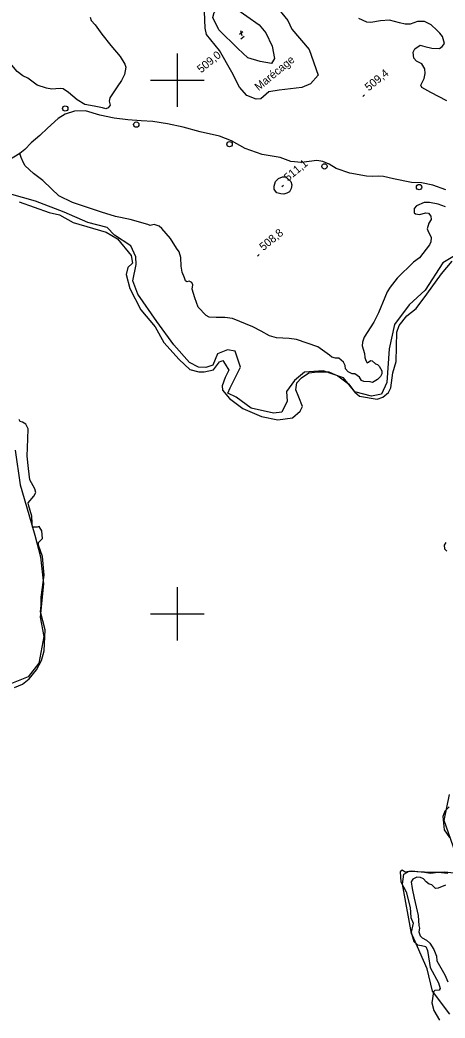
# Model space of a CAD drawing. Extents: x 347059 to 352153, y 6073752 to 6078601.
# Drawn here: x 347912 to 348150, y 6075673 to 6076234 of the extents above; entities that cross this region are included whole.
import ezdxf

# ---------------------------------------------------------------- set-up
doc = ezdxf.new("R2010")
doc.units = 0
for name, color, linetype in [('Level 1', 7, 'Continuous'), ('Level 2', 7, 'Continuous'), ('Level 22', 7, 'Continuous'), ('Level 3', 7, 'Continuous'), ('Level 36', 7, 'Continuous'), ('Level 4', 7, 'Continuous'), ('Level 44', 7, 'Continuous'), ('Level 61', 7, 'Continuous'), ('Level 7', 7, 'Continuous')]:
    doc.layers.add(name, color=color, linetype=linetype)

msp = doc.modelspace()

# ---------------------------------------------------------------- linework, layer by layer
at = {"layer": 'Level 1'}
for points in [[(347948.11, 6076186.47), (347943.8, 6076189.03), (347938.83, 6076193.19), (347935.79, 6076195.21), (347934.56, 6076195.39), (347931.67, 6076195.13), (347929.52, 6076194.95), (347926.51, 6076195.66), (347921.23, 6076197.29), (347919.72, 6076198.44), (347916.09, 6076201.17), (347913.15, 6076202.59), (347909.99, 6076204.91), (347907.04, 6076208.6), (347903.89, 6076212.52), (347899.98, 6076216.22), (347896.12, 6076218.75), (347888.3, 6076223.73), (347885.86, 6076226.64), (347884.88, 6076228.63), (347884.29, 6076230.14), (347882.85, 6076232.01), (347880.42, 6076234.12)], [(347951, 6076235.58), (347951.63, 6076233.7), (347953.88, 6076231.17), (347957.66, 6076226.02), (347962.55, 6076219.53), (347967.91, 6076213.3), (347970.46, 6076209.13), (347971.02, 6076207.33), (347970.27, 6076203.23), (347968.55, 6076199.8), (347966.16, 6076196.36), (347962.05, 6076190.14), (347961.72, 6076188.27), (347962.17, 6076185.97), (347961.14, 6076184.45), (347959.77, 6076183.98), (347957.99, 6076184.51), (347953.22, 6076185.36), (347948.11, 6076186.47)], [(348151.47, 6076188.42), (348142.36, 6076193.17), (348137.41, 6076195.94), (348136.85, 6076197.22), (348137.3, 6076198.42), (348138.66, 6076201.08), (348139.3, 6076203.8), (348138.99, 6076206.52), (348137.37, 6076209.18), (348134.37, 6076210.79), (348132.81, 6076212.43), (348132.41, 6076215.74), (348133.43, 6076217.7), (348136.49, 6076219.8), (348139.12, 6076218.95), (348142.98, 6076218.08), (348147.19, 6076217.92), (348148.87, 6076218.96), (348150.02, 6076220.77), (348148.92, 6076224.56), (348147.54, 6076226.48), (348145.77, 6076228.21), (348142.65, 6076231.21), (348138.78, 6076233.02), (348134.86, 6076233.02), (348130.75, 6076231.65), (348128.05, 6076231.48), (348124.84, 6076232.37), (348119.13, 6076233.81), (348114.16, 6076233.45), (348108.64, 6076232.48), (348106.48, 6076232.78), (348102.05, 6076234.78)], [(348057.35, 6076136.25), (348055.89, 6076136.81), (348055.17, 6076137.56), (348054.41, 6076138.8), (348054.37, 6076140.44), (348055.19, 6076143.18), (348056.89, 6076144.72), (348059, 6076145.7), (348060.95, 6076145.63), (348062.05, 6076144.6), (348063.85, 6076143.04), (348064.4, 6076141.16), (348063.92, 6076139.16), (348062.93, 6076137.33), (348061.53, 6076136.5), (348059.86, 6076136.06), (348058.16, 6076136.11), (348057.35, 6076136.25)]]:
    msp.add_lwpolyline(points, dxfattribs=at)
at = {"layer": 'Level 2'}
for points in [[(347913.53, 6076153.54), (347912.35, 6076156.57), (347911.77, 6076158.23), (347911.02, 6076158.81)], [(348112.49, 6076040.24), (348113.44, 6076039.27), (348114.88, 6076036.57), (348114.94, 6076034.88), (348114.14, 6076033.41), (348112.43, 6076031.73), (348109.61, 6076030.07), (348108.39, 6076030.4), (348104.85, 6076030.57), (348103.51, 6076031.21), (348102.27, 6076033), (348099.8, 6076034.99), (348098.17, 6076034.98), (348095.98, 6076035.99), (348094.52, 6076037.73), (348094.25, 6076039.66), (348093.33, 6076041.58), (348090.65, 6076043.8), (348088.88, 6076043.81), (348086.86, 6076044.28), (348085.41, 6076045.37), (348081.47, 6076048.28), (348078.99, 6076050.12), (348066.97, 6076054.27), (348062.74, 6076054.79), (348055.62, 6076055.21), (348051.73, 6076056.29), (348047.04, 6076058.98), (348042.47, 6076061.37), (348031.04, 6076066.12), (348026.67, 6076066.66), (348021.86, 6076066.57), (348017.84, 6076066.86), (348016.23, 6076067.81), (348011.72, 6076072.38), (348009.8, 6076077.76), (348008.4, 6076082.5), (348008.7, 6076084.89), (348008.09, 6076086.26), (348006.69, 6076086.97), (348005.41, 6076086.72), (348004.65, 6076087.3), (348003.93, 6076088.97), (348002.75, 6076092.15), (348002.18, 6076095.43), (348002.05, 6076100.27), (348000.95, 6076103.52), (347999.52, 6076105.55), (347996.14, 6076111.05), (347991.21, 6076116.61), (347989.73, 6076118.06), (347986.94, 6076118.97), (347984.68, 6076118.43), (347983.39, 6076118.84), (347973.43, 6076121.7), (347965.2, 6076123.45), (347957.4, 6076125.82), (347951.26, 6076127.83), (347941.13, 6076131.21), (347933.41, 6076135.11), (347929.28, 6076138.91), (347924.43, 6076143.58), (347919.15, 6076147.63), (347914.48, 6076151.92), (347913.53, 6076153.54)], [(348150.57, 6076128.87), (348146.57, 6076130.4), (348141.71, 6076131.34), (348138.75, 6076131.31), (348134.27, 6076129.35), (348133.03, 6076127.92), (348133.09, 6076125.42), (348133.85, 6076124.84), (348136.12, 6076124.57), (348139.68, 6076125.5), (348141.15, 6076125.37), (348142.46, 6076123.64), (348142.58, 6076121.73), (348141.26, 6076119.57), (348140.31, 6076116.5), (348140.81, 6076115.57), (348142.51, 6076111.61), (348142.36, 6076109.2), (348141.67, 6076107.43), (348136.03, 6076100.07), (348132.62, 6076097.66), (348123.49, 6076088.64), (348119.62, 6076083.7), (348117.89, 6076081.06), (348116.48, 6076077.89), (348113.01, 6076069.25), (348110.3, 6076064.06), (348104.99, 6076055.51), (348103.98, 6076052.66), (348103.79, 6076050.62), (348105.23, 6076046.31), (348105.38, 6076044.03), (348105.96, 6076042.36), (348106.73, 6076041.12), (348107.43, 6076041.42), (348108.48, 6076042.43), (348109.43, 6076042.27), (348111.33, 6076040.49), (348112.49, 6076040.24)], [(348150.7, 6075747.35), (348146.48, 6075745.76), (348144.98, 6075745.6), (348144.1, 6075746.49), (348142.88, 6075747.64), (348141.42, 6075747.92), (348139.7, 6075749.33), (348138.29, 6075750.86), (348136.6, 6075751.75), (348134.54, 6075751.94), (348132.35, 6075750.68), (348131.4, 6075749.22), (348131.85, 6075745.43), (348133.12, 6075740.01), (348135.25, 6075730.33), (348135.75, 6075724.69), (348135.98, 6075723.12), (348135.72, 6075721.16), (348136.47, 6075718.96), (348137.55, 6075717.83), (348139.94, 6075716.43), (348141.78, 6075714.71), (348144.12, 6075711.25), (348145.54, 6075707.44), (348145.73, 6075704.77), (348150.19, 6075697), (348151.96, 6075692.93)]]:
    msp.add_lwpolyline(points, dxfattribs=at)
at = {"layer": 'Level 22'}
msp.add_lwpolyline([(348150.91, 6076138.41), (348143.49, 6076140.96), (348137.24, 6076142.37), (348131.51, 6076142.61), (348121.36, 6076144.66), (348115.88, 6076145.94), (348113.16, 6076146.11), (348109.84, 6076145.84), (348106.31, 6076146.08), (348096.98, 6076147.7), (348089.14, 6076150.31), (348085.21, 6076152.78), (348081.66, 6076154.36), (348078.36, 6076154.94), (348069.76, 6076153.78), (348063.77, 6076154.4), (348057.78, 6076156.54), (348047.73, 6076158.3), (348038.16, 6076161.7), (348030.41, 6076165.89), (348023.68, 6076168.53), (348012.91, 6076171.04), (348003.2, 6076173.71), (347994.41, 6076175.5), (347986.2, 6076176.87), (347979.7, 6076177.14), (347972.12, 6076177.68), (347964.45, 6076178.69), (347956.52, 6076180.45), (347948.39, 6076182.87), (347942.22, 6076182.58), (347937, 6076180.91), (347933.03, 6076178.49), (347927.04, 6076173.13), (347922.77, 6076169.02), (347917.9, 6076164.91), (347914.31, 6076161.15), (347911.6, 6076158.75), (347904.84, 6076154.62)], dxfattribs=at)
at = {"layer": 'Level 3'}
for p, q in [((348035.47, 6076228.01), (348036.3, 6076225.26)), ((348035.01, 6076225.88), (348036.82, 6076227.37)), ((348035.73, 6076223.36), (348037.58, 6076224.89)), ((348104.2, 6076190.97), (348105.12, 6076191.74)), ((348058.79, 6076140.2), (348059.71, 6076140.97)), ((348044.99, 6076101.18), (348045.91, 6076101.95))]:
    msp.add_line(p, q, dxfattribs=at)
at = {"layer": 'Level 36'}
for centre in [(347937.04, 6076184.14), (347976.94, 6076175.09), (348029.33, 6076164.08), (348082.69, 6076151.6), (348135.8, 6076139.93)]:
    msp.add_circle(centre, 1.5, dxfattribs=at)
at = {"layer": 'Level 4'}
for points in [[(348032.11, 6076240.88), (348045.89, 6076231.17), (348049.71, 6076226.72), (348053.3, 6076219.18), (348054.65, 6076212.31), (348052.82, 6076209.52), (348046.55, 6076210.66), (348039.6, 6076212.59), (348034.05, 6076217.83), (348023.35, 6076228.37), (348019.87, 6076235.24), (348020.74, 6076238.11), (348023.02, 6076240.21), (348027.05, 6076240.79), (348032.11, 6076240.88)], [(347911.21, 6076131.64), (347927.9, 6076125.61), (347933.84, 6076124.33), (347941.44, 6076120.06), (347959.96, 6076114.54), (347966.37, 6076110.78)], [(347966.37, 6076110.78), (347974.08, 6076101.44), (347974.83, 6076097.13), (347972.28, 6076094.64), (347971.33, 6076090.79), (347973.35, 6076082.96), (347979.47, 6076070.89), (347987.56, 6076061.28), (347992.37, 6076052.49), (348000.96, 6076043.01), (348007.06, 6076037.31), (348012.03, 6076036.1), (348015.12, 6076036.03), (348020.35, 6076037.17), (348023.63, 6076041.66), (348025.48, 6076042.49), (348026.8, 6076040.43), (348028.91, 6076037.08), (348026.96, 6076032.82), (348025.22, 6076028.14), (348025.29, 6076025.77), (348029.34, 6076021.04), (348036.84, 6076015.48), (348047.19, 6076011), (348056.52, 6076009.14), (348064.68, 6076010.22), (348068.95, 6076013.89), (348070.29, 6076016.56), (348068.16, 6076021.87), (348066.6, 6076026), (348067.14, 6076029.96), (348069.7, 6076032.62), (348073.83, 6076035.4), (348078.69, 6076036.08), (348085.13, 6076035.99), (348090.19, 6076033.8), (348096.14, 6076029.34), (348099.7, 6076024.66), (348102.39, 6076022.41), (348112.21, 6076020.67), (348115.39, 6076021.73), (348118.69, 6076024.41), (348119.87, 6076027.09), (348121.15, 6076035.49), (348122.85, 6076041.8), (348123.35, 6076058.34), (348124.62, 6076062.16), (348128.94, 6076067.54), (348134.14, 6076071.7), (348140.12, 6076079.73), (348148.4, 6076091.08)], [(348148.4, 6076091.08), (348154.39, 6076098.2)], [(347908.56, 6075858.45), (347912.95, 6075860.4), (347916.7, 6075863.46), (347920.91, 6075868.45), (347923.75, 6075873.63), (347925.23, 6075879.15), (347925.8, 6075891.04), (347923.05, 6075901.15), (347923.48, 6075904.71), (347923.43, 6075909.37), (347925.09, 6075921.75), (347924.25, 6075932.28), (347921.96, 6075938.67), (347922.07, 6075940.13), (347924.2, 6075942.42), (347923.87, 6075946.69), (347922.33, 6075949.02), (347921.17, 6075948.78), (347918.55, 6075948.65), (347918.39, 6075950.95), (347918.28, 6075954.8), (347916.39, 6075961.24), (347916.24, 6075962.48), (347919.37, 6075966.08), (347920.43, 6075968.2), (347920.02, 6075970.28), (347917.21, 6075975.32), (347916.46, 6075981.67), (347915.68, 6075988.59), (347916, 6075998.29), (347916.27, 6076003.99), (347914.92, 6076006.62), (347912.97, 6076007.84), (347911.77, 6076008.18), (347911.12, 6076009.29)], [(348150.8, 6075940.08), (348149.91, 6075938.56), (348150.04, 6075936.46), (348151.33, 6075935.14)], [(348152.69, 6075791.45), (348150.22, 6075789.03), (348149.18, 6075785.92), (348149.85, 6075778.51), (348152.87, 6075774.28)], [(348151.92, 6075753.92), (348146.54, 6075754.45), (348142.3, 6075754), (348138.87, 6075754.55), (348131.49, 6075755.2), (348127.91, 6075754.78), (348126.39, 6075755.75), (348125.22, 6075754.82), (348125.58, 6075749.2), (348128.63, 6075743.69), (348130.87, 6075734.89), (348131.13, 6075729.11), (348132.41, 6075725.95), (348131.34, 6075720.92), (348132.78, 6075715.7), (348134.85, 6075713.9), (348137.19, 6075713.48), (348139.68, 6075712.96), (348140.52, 6075710.57), (348141.75, 6075703.56), (348142.09, 6075701.04), (348146.75, 6075692.43), (348147.74, 6075689.33), (348147.13, 6075688.27), (348144.68, 6075688.21), (348144, 6075687.33), (348142.93, 6075681.23), (348144.03, 6075676.86), (348147.23, 6075671.54)]]:
    msp.add_lwpolyline(points, dxfattribs=at)
at = {"layer": 'Level 44'}
for points in [[(348028.09, 6076048.34), (348022.54, 6076046.16), (348019.94, 6076039.83), (348016.07, 6076038.46), (348011.97, 6076038.59), (348006.76, 6076041.36), (347997.95, 6076051.28), (347988.42, 6076064.3), (347977.86, 6076079.68), (347975.04, 6076087.18), (347976.89, 6076096.38), (347976.64, 6076100.73), (347973.81, 6076106.89), (347964.75, 6076112.83), (347960.49, 6076117.24), (347949.74, 6076120.03), (347936.34, 6076125.85), (347920.35, 6076131.99), (347905.7, 6076136.16)], [(348157.54, 6076102.42), (348149.1, 6076097.44), (348139.31, 6076082.06), (348130.21, 6076073.79), (348121.95, 6076062.6), (348118.98, 6076048.96), (348117.72, 6076029.97), (348114.62, 6076023.52), (348109.08, 6076022.4), (348099.63, 6076024.76), (348093.29, 6076032.68), (348081.93, 6076036.58), (348071.35, 6076035.85), (348065.78, 6076031.22), (348061.32, 6076024.95), (348061.65, 6076019.62), (348058.67, 6076013.3), (348054.08, 6076012.73), (348041.4, 6076015.61), (348033.07, 6076021.79), (348028.37, 6076024), (348029.67, 6076027.08), (348035.51, 6076038.63), (348032.51, 6076047.59), (348028.09, 6076048.34)], [(347908.81, 6075991.93), (347911.67, 6075972.52), (347915.24, 6075960.24), (347919.98, 6075944.12), (347923.14, 6075931.95), (347924.86, 6075916.86), (347922.95, 6075898.06), (347924.92, 6075887.29), (347922.14, 6075872.14), (347916.19, 6075864.59), (347906.92, 6075860.73)], [(348156.28, 6075765.47), (348149.82, 6075783.76), (348152.96, 6075798.46)], [(348153.14, 6075674.78), (348143.31, 6075687.72), (348140.33, 6075700.35), (348132.95, 6075717.44), (348131.53, 6075720.16), (348126.44, 6075747.99), (348127.17, 6075753.49), (348130.16, 6075755.3), (348143.08, 6075754.72), (348150.1, 6075754.83), (348155.44, 6075754.26)]]:
    msp.add_lwpolyline(points, dxfattribs=at)
at = {"layer": 'Level 61'}
for p, q in [((348000, 6076185), (348000, 6076215)), ((347985, 6076200), (348015, 6076200)), ((348000, 6075885), (348000, 6075915)), ((347985, 6075900), (348015, 6075900))]:
    msp.add_line(p, q, dxfattribs=at)
at = {"layer": 'Level 7'}
msp.add_lwpolyline([(348052.01, 6076246.25), (348062.1, 6076233.66), (348064.41, 6076228.67), (348074.08, 6076217.4), (348079.17, 6076202.82), (348074.73, 6076197.95), (348069.85, 6076195.89), (348057.12, 6076194.52), (348051.43, 6076193.58), (348046.89, 6076189.53), (348044.34, 6076189.32), (348038.97, 6076191.53), (348035, 6076196.16), (348030.57, 6076204.49), (348023.75, 6076216.68), (348016.37, 6076225.82), (348015.57, 6076229.38), (348015.3, 6076238.7)], dxfattribs=at)

# ---------------------------------------------------------------- texts
at = {"layer": 'Level 3'}
for s, rotation, p in [('  509,0', 39.57, (348010.79, 6076201.73)), ('509,4', 39.62, (348107.56, 6076193.68)), ('511,1', 39.62, (348062.15, 6076142.92)), ('508,8', 39.62, (348048.35, 6076103.9))]:
    msp.add_text(s, height=4.5, rotation=rotation, dxfattribs=at).set_placement(p)
at = {"layer": 'Level 7'}
msp.add_text('Marécage', height=4.5, rotation=39.568, dxfattribs=at).set_placement((348045.69, 6076193.83))

doc.saveas('drawing.dxf')
